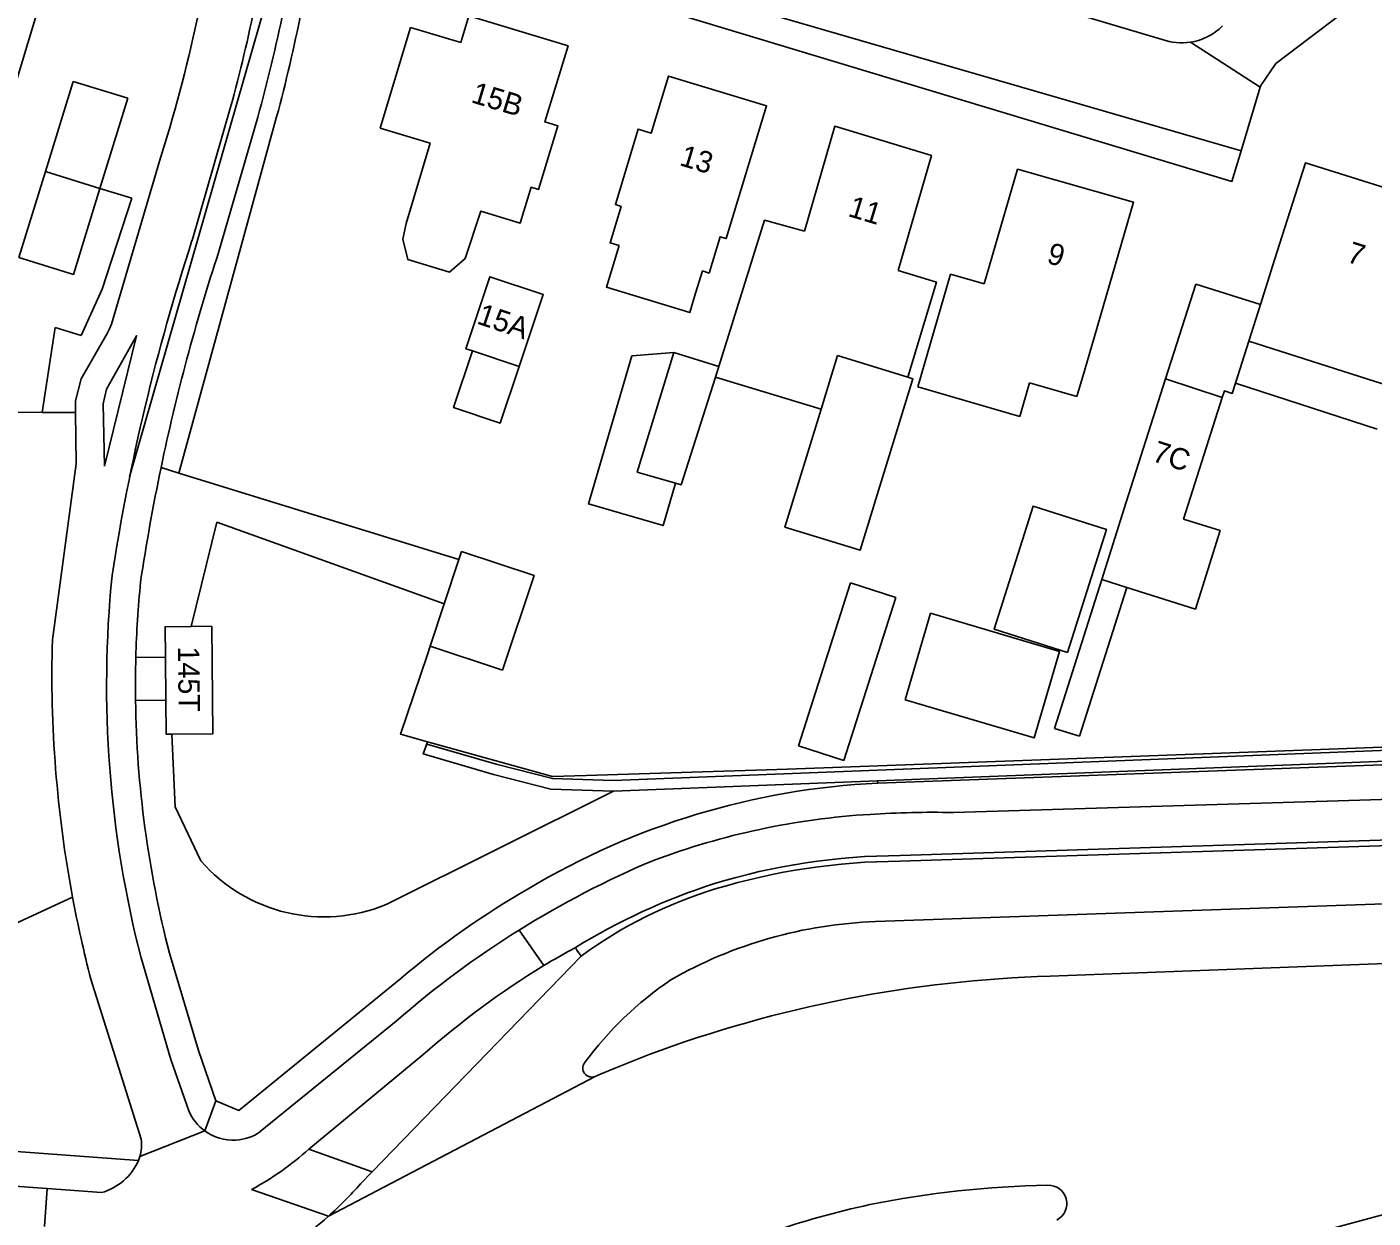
# Model space of a CAD drawing. Extents: x 194485 to 197793, y 468269 to 470822.
# Drawn here: x 195913.7 to 195989.1, y 469722.4 to 469789.1 of the extents above; entities that cross this region are included whole.
import ezdxf

# ---------------------------------------------------------------- set-up
doc = ezdxf.new("R2010")
doc.units = 0
for name, color, linetype in [('BGT grensvlak begroeid terreindeel', 7, 'Continuous'), ('BGT grensvlak begroeid terreindeel LR', 7, 'Continuous'), ('BGT grensvlak gebouwinstallatie plus 1', 7, 'Continuous'), ('BGT grensvlak onbegroeid terreindeel', 7, 'Continuous'), ('BGT grensvlak ondersteunend wegdeel', 7, 'Continuous'), ('BGT grensvlak pand op maaiveld', 7, 'Continuous'), ('BGT grensvlak pand op maaiveld LR', 7, 'Continuous'), ('BGT grensvlak wegdeel', 7, 'Continuous'), ('BGT lijnelement kunstwerkdeel uitbreiding populatie duiker', 7, 'Continuous'), ('BGT lijnelement scheiding geluidsscherm', 7, 'Continuous'), ('BGT tekst huisnummerreeks', 7, 'Continuous')]:
    doc.layers.add(name, color=color, linetype=linetype)

msp = doc.modelspace()

# ---------------------------------------------------------------- linework, layer by layer
at = {"layer": 'BGT grensvlak begroeid terreindeel'}
msp.add_line((195946.535, 469746.304), (195933.809, 469739.952), dxfattribs=at)
for points in [[(195937.062, 469756.796), (195924.331, 469761.363), (195922.89, 469755.521)], [(195921.816, 469749.488), (195921.995, 469745.42), (195923.44, 469742.391)], [(195946.535, 469746.304), (195943.036, 469746.405), (195939.826, 469747.227), (195935.89, 469748.382), (195936.128, 469749.069)], [(195946.535, 469746.304), (195961.33, 469746.88), (195961.335, 469746.754)]]:
    msp.add_lwpolyline(points, dxfattribs=at)
msp.add_arc((195930.323, 469748.392), 9.132, 221.08442, 292.44255, dxfattribs=at)
at = {"layer": 'BGT grensvlak begroeid terreindeel LR'}
for p, q in [((195922.194, 469764.108), (195921.202, 469764.416)), ((195901.843, 469733.721), (195916.252, 469740.358))]:
    msp.add_line(p, q, dxfattribs=at)
at = {"layer": 'BGT grensvlak gebouwinstallatie plus 1'}
for p, q in [((195914.726, 469780.995), (195916.282, 469786.047)), ((195919.341, 469785.105), (195916.282, 469786.047)), ((195917.785, 469780.053), (195919.341, 469785.105)), ((195919.57, 469779.5), (195917.785, 469780.053)), ((195917.906, 469774.418), (195919.57, 469779.5)), ((195979.154, 469774.687), (195977.44, 469769.38)), ((195979.154, 469774.687), (195982.761, 469773.544)), ((195916.736, 469771.811), (195917.906, 469774.418)), ((195914.555, 469767.513), (195915.269, 469772.27)), ((195915.269, 469772.27), (195916.736, 469771.811)), ((195981.37, 469769.155), (195982.11, 469771.49)), ((195947.558, 469770.682), (195949.913, 469770.863)), ((195989.296, 469766.568), (195981.37, 469769.155)), ((195914.555, 469767.513), (195910.588, 469767.529)), ((195937.882, 469759.269), (195938.033, 469759.724)), ((195937.062, 469756.796), (195937.882, 469759.269)), ((195959.801, 469757.963), (195956.889, 469748.834)), ((195962.35, 469757.148), (195959.801, 469757.963)), ((195971.225, 469749.816), (195973.879, 469758.16)), ((195959.438, 469748.02), (195962.35, 469757.148)), ((195975.28, 469757.714), (195972.626, 469749.371)), ((195940.329, 469753.078), (195936.277, 469754.422)), ((195972.626, 469749.371), (195971.225, 469749.816)), ((195956.889, 469748.834), (195959.438, 469748.02))]:
    msp.add_line(p, q, dxfattribs=at)
for points in [[(195947.558, 469770.682), (195945.143, 469762.388), (195949.323, 469761.171), (195950.015, 469763.547)], [(195980.63, 469768.35), (195980.748, 469768.715), (195981.187, 469768.576), (195981.37, 469769.155)], [(195971.962, 469754.073), (195967.85, 469755.375), (195970.032, 469762.261), (195974.144, 469760.958), (195971.962, 469754.073)], [(195938.033, 469759.724), (195942.088, 469758.379), (195940.329, 469753.078)], [(195936.277, 469754.422), (195936.275, 469754.423), (195937.062, 469756.796)]]:
    msp.add_lwpolyline(points, dxfattribs=at)
at = {"layer": 'BGT grensvlak onbegroeid terreindeel'}
for p, q in [((195916.421, 469767.506), (195914.555, 469767.513)), ((195922.194, 469764.108), (195937.882, 469759.269))]:
    msp.add_line(p, q, dxfattribs=at)
for points in [[(195922.194, 469764.108), (195925.727, 469776.966), (195927.676, 469784.057)], [(195936.277, 469754.422), (195936.099, 469753.891), (195934.619, 469749.483), (195936.128, 469749.069)], [(196007.25, 469749.444), (196007.238, 469749.444), (195986.124, 469748.626), (195969.96, 469748.03), (195956.285, 469747.526), (195945.001, 469747.185), (195943.125, 469747.131), (195936.128, 469749.069)]]:
    msp.add_lwpolyline(points, dxfattribs=at)
msp.add_arc((195839.777, 469807.718), 91.028, 344.93384, 352.51352, dxfattribs=at)
at = {"layer": 'BGT grensvlak ondersteunend wegdeel'}
for p in [(195944.406, 469737.544), (195944.733, 469737.068)]:
    msp.add_line(p, (195944.49, 469737.395), dxfattribs=at)
at = {"layer": 'BGT grensvlak pand op maaiveld'}
for p, q in [((195935.18, 469789.067), (195933.471, 469783.433)), ((195937.991, 469788.214), (195935.18, 469789.067)), ((195933.471, 469783.433), (195936.282, 469782.58)), ((195914.726, 469780.995), (195913.241, 469776.174)), ((195917.785, 469780.053), (195914.726, 469780.995)), ((195982.761, 469773.544), (195983.556, 469776.053)), ((195951.137, 469774.191), (195951.518, 469775.429)), ((195963.58, 469768.933), (195965.418, 469775.258)), ((195965.418, 469775.258), (195967.298, 469774.711)), ((195982.11, 469771.49), (195982.761, 469773.544)), ((195972.907, 469769.841), (195973.468, 469771.754)), ((195982.11, 469771.49), (195990.009, 469768.987)), ((195949.913, 469770.863), (195952.435, 469770.088)), ((195958.165, 469767.699), (195952.243, 469769.485)), ((195969.839, 469769.167), (195969.289, 469767.274)), ((195972.483, 469768.398), (195969.839, 469769.167)), ((195972.483, 469768.398), (195972.907, 469769.841)), ((195975.25, 469762.48), (195977.44, 469769.38)), ((195977.44, 469769.38), (195980.63, 469768.35)), ((195969.289, 469767.274), (195963.58, 469768.933)), ((195980.63, 469768.35), (195978.464, 469761.536)), ((195973.879, 469758.16), (195975.25, 469762.48)), ((195975.28, 469757.714), (195973.879, 469758.16)), ((195921.451, 469753.803), (195921.476, 469751.391))]:
    msp.add_line(p, q, dxfattribs=at)
for points in [[(195913.097, 469786.012), (195915.757, 469794.877), (195910.097, 469796.582)], [(195937.991, 469788.214), (195938.445, 469789.71), (195943.997, 469788.035), (195942.703, 469783.779), (195943.431, 469783.559), (195942.347, 469779.994), (195941.934, 469780.121), (195941.321, 469778.106), (195939.102, 469778.783), (195938.234, 469776.121), (195937.357, 469775.368), (195935.019, 469776.07), (195934.747, 469777.209)], [(195951.518, 469775.429), (195951.895, 469775.314), (195952.511, 469777.347), (195952.855, 469777.242), (195955.109, 469784.68), (195949.615, 469786.339), (195948.655, 469783.146), (195947.919, 469783.371), (195946.648, 469779.142), (195946.963, 469779.046), (195946.35, 469777.007), (195946.851, 469776.854)], [(195957.231, 469777.653), (195958.928, 469783.528), (195964.336, 469781.895), (195962.471, 469775.464)], [(195934.747, 469777.209), (195934.921, 469778.093), (195936.282, 469782.58)], [(195990.009, 469768.987), (195990.19, 469768.93), (195993.37, 469778.94), (195985.28, 469781.49), (195983.556, 469776.053)], [(195973.468, 469771.754), (195975.656, 469779.279), (195969.162, 469781.123), (195967.298, 469774.711)], [(195913.241, 469776.174), (195916.3, 469775.233), (195917.785, 469780.053)], [(195952.435, 469770.088), (195955.001, 469778.272), (195957.231, 469777.653)], [(195946.851, 469776.854), (195946.14, 469774.526), (195950.805, 469773.102), (195951.137, 469774.191)], [(195963.023, 469769.482), (195964.622, 469774.806), (195962.471, 469775.464)], [(195941.257, 469770.076), (195942.609, 469774.105), (195939.623, 469775.107), (195938.271, 469771.078), (195938.65, 469770.951)], [(195938.65, 469770.951), (195937.586, 469767.783), (195940.193, 469766.908), (195941.257, 469770.076)], [(195950.015, 469763.547), (195947.872, 469764.171), (195949.913, 469770.863)], [(195952.243, 469769.485), (195950.324, 469763.457), (195950.015, 469763.547)], [(195958.165, 469767.699), (195956.135, 469761.092), (195960.355, 469759.795), (195963.305, 469769.395), (195963.023, 469769.482)], [(195978.464, 469761.536), (195980.5, 469760.892), (195979.12, 469756.493), (195975.28, 469757.714)], [(195962.878, 469751.411), (195964.294, 469756.262), (195971.508, 469754.125), (195970.098, 469749.283), (195962.878, 469751.411)], [(195922.89, 469755.521), (195921.434, 469755.506), (195921.451, 469753.803)], [(195921.816, 469749.488), (195924.105, 469749.512), (195924.042, 469755.533), (195922.89, 469755.521)], [(195921.476, 469751.391), (195921.496, 469749.485), (195921.816, 469749.488)]]:
    msp.add_lwpolyline(points, dxfattribs=at)
at = {"layer": 'BGT grensvlak pand op maaiveld LR'}
for p, q in [((195941.257, 469770.076), (195938.65, 469770.951)), ((195958.165, 469767.699), (195959.085, 469770.692)), ((195963.023, 469769.482), (195959.085, 469770.692)), ((195952.435, 469770.088), (195952.243, 469769.485))]:
    msp.add_line(p, q, dxfattribs=at)
at = {"layer": 'BGT grensvlak wegdeel'}
for p, q in [((195931.256, 469796.797), (195981.678, 469782.151)), ((195957.415, 469794.298), (195977.261, 469788.392)), ((195982.755, 469785.728), (195978.845, 469788.238)), ((195982.755, 469785.728), (195981.678, 469782.151)), ((195922.937, 469777.131), (195925.097, 469784.605)), ((195924.44, 469776.518), (195926.622, 469784.043)), ((195919.792, 469753.792), (195921.451, 469753.803)), ((195919.776, 469751.38), (195921.476, 469751.391)), ((195961.335, 469746.754), (195990.099, 469747.798)), ((195995.962, 469740.205), (195961.218, 469738.996)), ((195941.248, 469738.52), (195942.635, 469736.531)), ((195933.023, 469724.99), (195944.733, 469737.068)), ((195970.992, 469735.94), (195996.212, 469736.883)), ((195970.992, 469735.94), (195996.212, 469736.883)), ((195917.271, 469735.774), (195920.086, 469726.806)), ((195934.37, 469733.421), (195926.763, 469727.235)), ((195929.477, 469726.256), (195935.871, 469731.535)), ((195948.533, 469731.554), (195946.677, 469730.809)), ((195948.533, 469731.554), (195946.677, 469730.809)), ((195945.505, 469730.331), (195930.582, 469722.504)), ((195945.505, 469730.331), (195930.582, 469722.504)), ((195923.653, 469727.275), (195924.271, 469728.953)), ((195923.653, 469727.275), (195920.019, 469725.847)), ((196008.575, 469727.664), (195986.276, 469721.689)), ((195933.023, 469724.99), (195929.477, 469726.256)), ((195932.373, 469724.308), (195933.023, 469724.99)), ((195914.674, 469721.926), (195914.828, 469724.043)), ((195914.828, 469724.043), (195917.866, 469723.822)), ((195926.272, 469724), (195930.582, 469722.504))]:
    msp.add_line(p, q, dxfattribs=at)
for points in [[(195981.678, 469782.151), (195981.165, 469780.447), (195938.784, 469793.252), (195930.029, 469795.858)], [(195991.636, 469793.124), (195983.635, 469787.038), (195982.781, 469785.813), (195982.755, 469785.728)], [(195921.122, 469781.572), (195918.421, 469772.459), (195918.31, 469772.185), (195918.179, 469771.919), (195916.728, 469769.39), (195916.415, 469768.153), (195916.421, 469767.506)], [(195918.037, 469764.507), (195917.967, 469767.988), (195918.157, 469768.818), (195919.834, 469771.798), (195918.037, 469764.507)], [(195916.421, 469767.506), (195916.445, 469764.627), (195915.117, 469754.771)], [(196009.022, 469746.433), (195995.553, 469746.022), (195987.109, 469745.765), (195965.569, 469745.108)], [(196008.981, 469744.443), (195995.31, 469743.74), (195962.594, 469742.697)], [(196009.012, 469744.044), (195995.288, 469743.422), (195962.573, 469742.379)], [(195922.756, 469728.399), (195921.76, 469731.282), (195920.085, 469736.968)], [(195924.271, 469728.953), (195923.303, 469731.783), (195921.681, 469737.221)], [(195924.271, 469728.953), (195925.567, 469728.424), (195934.627, 469735.805)], [(195844.335, 469735.027), (195890.865, 469725.853), (195892.244, 469725.683), (195914.828, 469724.043)], [(195946.677, 469730.809), (195945.855, 469730.474), (195945.505, 469730.331)], [(195946.677, 469730.809), (195945.855, 469730.474), (195945.505, 469730.331)], [(195919.938, 469725.62), (195903.452, 469726.834), (195903.656, 469729.001), (195902.066, 469729.477)]]:
    msp.add_lwpolyline(points, dxfattribs=at)
for centre, radius, start, end in [((195838.747, 469807.632), 86.399, 342.4452, 353.23973), ((195843.647, 469807.034), 84.481, 344.60391, 352.80227), ((195843.037, 469807.214), 86.737, 344.50606, 352.66838), ((195978.359, 469791.427), 3.226, 278.66704, 315.04823), ((195978.355, 469791.426), 3.225, 250.16429, 278.72977), ((196035.682, 469740.32), 118.603, 161.91816, 171.24703), ((196031.539, 469741.378), 112.716, 161.83519, 168.20652), ((196032.04, 469741.285), 113.226, 168.2119, 171.50595), ((195979.574, 469752.244), 61.419, 174.27773, 194.40174), ((195979.864, 469752.148), 60.094, 174.40309, 178.4324), ((195983.524, 469752.907), 68.433, 178.43898, 190.56633), ((195980.449, 469752.184), 60.678, 178.48106, 180.7588), ((195979.369, 469752.19), 59.599, 180.77892, 194.54659), ((195963.372, 469704.726), 42.077, 92.77449, 120.84983), ((195964.522, 469688.46), 56.657, 88.94083, 93.66196), ((195963.503, 469702.976), 42.107, 93.54053, 110.47992), ((195969.51, 469693.222), 53.392, 112.85694, 121.96043), ((195962.708, 469706.741), 35.956, 90.18239, 107.09824), ((195962.759, 469706.054), 36.326, 90.29403, 106.83311), ((195965.131, 469700.08), 46.976, 119.7855, 130.49199), ((195963.286, 469706.758), 36.114, 107.98106, 121.51846), ((195959.538, 469716.852), 25.057, 106.93224, 126.21618), ((195983.161, 469752.826), 68.06, 190.5558, 194.50976), ((195969.484, 469693.244), 53.359, 121.94964, 131.15308), ((195962.083, 469714.137), 24.874, 91.99232, 119.72021), ((195966.034, 469697.677), 45.356, 118.48047, 121.05805), ((195967.308, 469696.05), 47.408, 121.36201, 131.53834), ((195961.11, 469719.074), 20.168, 124.28004, 143.42457), ((195973.085, 469665.526), 70.445, 91.70279, 110.39756), ((195973.085, 469665.526), 70.445, 91.70279, 110.39756), ((195945.316, 469730.794), 0.5, 143.51749, 292.14903), ((195925.231, 469729.454), 2.691, 203.09323, 234.08949), ((195925.239, 469729.463), 2.702, 234.06161, 273.24851), ((195925.238, 469729.45), 2.69, 273.29254, 304.55248), ((195917.846, 469726.481), 2.264, 343.74463, 8.26249), ((195918.709, 469738.148), 16.043, 298.12529, 312.15815), ((195917.032, 469726.876), 3.166, 285.27341, 336.62691), ((195917.84, 469726.497), 2.274, 337.32451, 343.39982), ((195916.333, 469738.441), 21.378, 311.7986, 318.61578), ((195971.867, 469668.47), 55.77, 91.04217, 101.35806), ((195970.893, 469723.202), 1.03, 297.27086, 92.23948), ((195916.172, 469738.579), 21.588, 299.11084, 311.87291), ((195916.172, 469738.579), 21.588, 299.11084, 311.87291), ((195971.512, 469674.185), 50.103, 102.24643, 115.5594)]:
    msp.add_arc(centre, radius, start, end, dxfattribs=at)
at = {"layer": 'BGT lijnelement kunstwerkdeel uitbreiding populatie duiker'}
msp.add_line((195919.444, 469763.907), (195931.088, 469804.472), dxfattribs=at)
at = {"layer": 'BGT lijnelement scheiding geluidsscherm'}
for p, q in [((195939.826, 469747.227), (195935.89, 469748.382)), ((195961.33, 469746.88), (196000, 469748.386)), ((195943.036, 469746.405), (195939.826, 469747.227)), ((195946.535, 469746.304), (195961.33, 469746.88))]:
    msp.add_line(p, q, dxfattribs=at)
for points in [[(195935.89, 469748.382), (195936.082, 469748.935), (195939.975, 469747.808), (195943.12, 469747.003), (195946.529, 469746.905), (196000, 469748.987)], [(195946.535, 469746.304), (195943.038, 469746.405), (195943.036, 469746.405)]]:
    msp.add_lwpolyline(points, dxfattribs=at)

# ---------------------------------------------------------------- texts
at = {"layer": 'BGT tekst huisnummerreeks'}
for s, rotation, p in [('15B', 343.2, (195938.508, 469784.887)), ('13', 343.2, (195950.177, 469781.364)), ('11', 343.2, (195959.617, 469778.514)), ('9', 344.1, (195970.739, 469775.893)), ('7', 342.5, (195987.534, 469775.956)), ('15A', 341.4, (195938.834, 469772.499)), ('7C', 342.1, (195976.634, 469764.807)), ('145T', 270.6, (195922.149, 469754.396))]:
    msp.add_text(s, height=1.2, rotation=rotation, dxfattribs=at).set_placement(p)

doc.saveas('drawing.dxf')
